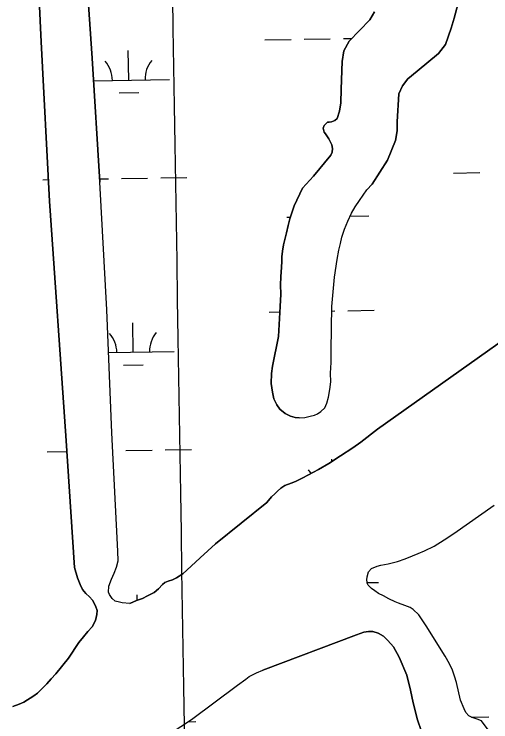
# Model space of a CAD drawing. Extents: x 3855477 to 3893699, y 299188 to 325115.
# Drawn here: x 3864621 to 3865203, y 318152 to 319017 of the extents above; entities that cross this region are included whole.
import ezdxf

# ---------------------------------------------------------------- set-up
doc = ezdxf.new("R2010")
doc.units = 0
for name, color, linetype in [('V-GRID-MAJR', 7, 'Continuous'), ('V-TOPO-SHOR', 7, 'Continuous'), ('V-WETL-SWMP', 7, 'Continuous')]:
    doc.layers.add(name, color=color, linetype=linetype)

msp = doc.modelspace()

# ---------------------------------------------------------------- linework, layer by layer
at = {"layer": 'V-GRID-MAJR'}
msp.add_spline([(3865044.11, 304703.33), (3864995.66, 307731.42), (3864898.69, 313791.47), (3864801.73, 319851.51), (3864753.21, 322883.45)], degree=3, dxfattribs=at)
at = {"layer": 'V-TOPO-SHOR'}
for points in [[(3864664.22, 318788.23), (3864653.78, 318983.18), (3864643.49, 319207.4), (3864640.03, 319339.62), (3864638.07, 319364.71), (3864636.09, 319385.62), (3864633.02, 319396.61), (3864627.84, 319405), (3864528.46, 319483.4), (3864389.59, 319602.23), (3864339.08, 319634.38), (3864325.52, 319641.25), (3864315.6, 319642.34), (3864253.38, 319633.8)], [(3864706.2, 319111.97), (3864716.37, 318962.99), (3864725.48, 318811.41)], [(3865164.95, 319036.9), (3865158.52, 319011.8), (3865154.79, 318999.77), (3865147.88, 318979.9), (3865139.43, 318968.95), (3865113.12, 318947.09), (3865102.07, 318937.72), (3865095.22, 318929.37), (3865090.97, 318919.44), (3865088.7, 318885.41), (3865088.64, 318874.41), (3865087, 318862.36), (3865076.92, 318838.32), (3865058.42, 318809.09)], [(3864986.71, 318818.91), (3865007.8, 318844.46), (3865009.4, 318848.12), (3865009.94, 318852.83), (3865008.92, 318857.02), (3865005.29, 318864.38), (3865001.14, 318870.69), (3864999.58, 318872.79), (3864998.55, 318877.51), (3864999.62, 318880.65), (3865003.83, 318884.82), (3865005.93, 318884.8), (3865008.55, 318885.31), (3865012.75, 318886.86), (3865015.38, 318889.47), (3865018.57, 318898.35), (3865020.2, 318908.3), (3865020.29, 318925.06), (3865021.52, 318959.1), (3865023.68, 318972.19), (3865030.03, 318983.68), (3865055.32, 319009.73), (3865061.13, 319019.66)], [(3864969.08, 318523.36), (3864964.16, 318523.73), (3864958.46, 318525.37), (3864951.98, 318528.61), (3864945.37, 318533.93), (3864941.77, 318539.2), (3864938.35, 318546.86), (3864936.53, 318554.98), (3864934.89, 318565.32), (3864935.18, 318577.7), (3864936.54, 318586.58), (3864943.75, 318622.88), (3864945.87, 318659.7), (3864946.66, 318674.62), (3864946.46, 318686.05), (3864946.88, 318695.9), (3864947.48, 318707.48), (3864948.03, 318714.47), (3864948.09, 318720.18), (3864948.79, 318727.01), (3864949.99, 318735.09), (3864953.47, 318749.67), (3864955.79, 318758.7), (3864957.78, 318766.77), (3864963.02, 318782.6), (3864973.09, 318804.1), (3864986.71, 318818.91)], [(3864762.05, 318296.57), (3864752.69, 318297.46), (3864749.52, 318297.97), (3864744.29, 318299.45), (3864740.83, 318302.51), (3864737.23, 318307.63), (3864735.99, 318310.34), (3864736.54, 318317.8), (3864739.96, 318326.34), (3864743.22, 318333.61), (3864746.15, 318340.88), (3864747.82, 318348.81), (3864747.62, 318360.4), (3864740.15, 318505.18), (3864733.96, 318655.25), (3864725.48, 318811.41)], [(3864969.08, 318523.36), (3864976.07, 318523.76), (3864982.6, 318525.28), (3864988.01, 318526.82), (3864991.53, 318528.53), (3864995.69, 318531.34), (3865000.34, 318535.74), (3865003.1, 318541.43), (3865004.92, 318548.71), (3865006.76, 318558.23), (3865007.97, 318567.42), (3865007.45, 318578.23), (3865008.21, 318590.93), (3865008.37, 318606.01), (3865008.92, 318659.68), (3865012.15, 318695.54), (3865015.71, 318716.79), (3865017.73, 318728.36), (3865019.56, 318736.44), (3865021.23, 318744.36), (3865024.35, 318754.02), (3865028.42, 318763.98), (3865032.97, 318773.78), (3865037.34, 318781.52), (3865042.66, 318789.08), (3865047.17, 318795.55), (3865051.84, 318802.33), (3865058.42, 318809.09)], [(3864698.3, 318328.07), (3864694.78, 318340.65), (3864684.21, 318501.48), (3864664.22, 318788.23)], [(3864762.05, 318296.57), (3864770.36, 318300.05), (3864777.52, 318302.78), (3864783.92, 318305.77), (3864791.99, 318310.01), (3864797.13, 318314.42), (3864802.15, 318319.72), (3864805.1, 318322.36), (3864809.2, 318323.97), (3864814.43, 318325.45), (3864819.3, 318327.82), (3864827.12, 318332.96), (3864837.14, 318342.02), (3864848.2, 318352.48), (3864866.84, 318369.48), (3864929.76, 318419.89), (3864935.44, 318426.71), (3864939.42, 318430.74), (3864942.77, 318433.89), (3864946.75, 318437.54), (3864951.62, 318440.55), (3864959.17, 318443.53), (3864964.54, 318445.76), (3864972.86, 318449.63), (3864980.54, 318453.75), (3864992.83, 318460.37), (3865005.26, 318467.76), (3865019.49, 318477.16), (3865034.62, 318486.81), (3865044.62, 318493.71), (3865064.78, 318509.67), (3865154.2, 318573.31), (3865256.44, 318645.73)], [(3865057.29, 318339.24), (3865064.45, 318341.97), (3865068.92, 318343.19), (3865077.73, 318345.01), (3865082.58, 318346.11), (3865089.09, 318347.95), (3865098.54, 318350.91), (3865107.63, 318354.76), (3865114.4, 318357.49), (3865122.21, 318360.85), (3865133.98, 318366.46), (3865146.16, 318374.23), (3865158.21, 318382.26), (3865207.34, 318416.9)], [(3865216.79, 318119.69), (3865191.68, 318153.09), (3865186.51, 318155.31), (3865180.33, 318157.1), (3865176.46, 318159.3), (3865172.89, 318163.09), (3865170.49, 318167.73), (3865166.27, 318178.16), (3865161.3, 318200.14), (3865158.93, 318207.8), (3865156.41, 318214.9), (3865152.59, 318222.87), (3865147.5, 318232.3), (3865124.37, 318269.32), (3865115.13, 318282.54), (3865108.56, 318289.1), (3865104.55, 318291.45), (3865098.08, 318293.97), (3865090.62, 318296.93), (3865086.45, 318298.7), (3865078.84, 318302.1), (3865071.96, 318305.92), (3865066.21, 318308.86), (3865061.49, 318311.79), (3865057.48, 318314.87), (3865055.05, 318317.34), (3865053.48, 318319.09), (3865052.35, 318321.27), (3865052.08, 318322.71), (3865051.68, 318325.6), (3865052, 318329.2), (3865053.79, 318335.1), (3865057.29, 318339.24)], [(3864716.42, 318268.01), (3864720.31, 318275.75), (3864721.82, 318283.2), (3864722.19, 318288.12), (3864720.5, 318293.69), (3864716.44, 318300.56), (3864712.83, 318304.57), (3864708.43, 318308.9), (3864704.5, 318313.71), (3864701.39, 318319.62), (3864698.3, 318328.07)], [(3864671.76, 318210.4), (3864687.37, 318229.85), (3864700.05, 318248.69), (3864705.47, 318255.77), (3864711.01, 318262.33), (3864716.42, 318268.01)], [(3865118, 318141.45), (3865113.81, 318154.47), (3865108.25, 318175.15), (3865105.24, 318190.62), (3865100.81, 318208.98), (3865091.37, 318230.71), (3865084.29, 318243.34), (3865077.45, 318251.34), (3865072.02, 318256.59), (3865065.43, 318260.41), (3865059.1, 318262.35), (3865053.62, 318262.26), (3865048.13, 318261.3), (3865039.01, 318258.37), (3864924.73, 318214.93)], [(3864783.38, 318116.93), (3864790.18, 318121.83), (3864799.81, 318129.75), (3864837.38, 318154.58), (3864893.85, 318196.66), (3864903.86, 318204.19), (3864908.22, 318207.33), (3864916.8, 318211.7), (3864924.73, 318214.93)], [(3864619.27, 318170.7), (3864627.07, 318173.42), (3864632.7, 318176.04), (3864645.13, 318183.81), (3864649.37, 318187.07), (3864654, 318191.35), (3864660.82, 318198.41), (3864666.23, 318204.6), (3864671.76, 318210.4)]]:
    msp.add_lwpolyline(points, dxfattribs=at)
at = {"layer": 'V-WETL-SWMP'}
for p, q in [((3864927.18, 318985.41), (3864959.18, 318985.93)), ((3864975.17, 318986.19), (3865007.17, 318986.71)), ((3865023.17, 318986.97), (3865033.39, 318987.14)), ((3864760.9, 318936.26), (3864760.31, 318972.26)), ((3864718.02, 318935.56), (3864810.89, 318937.08)), ((3864749.15, 318920.64), (3864773.14, 318921.03)), ((3865157.86, 318822.64), (3865189.86, 318823.16)), ((3864656.02, 318814.47), (3864662.81, 318814.58)), ((3864725.23, 318815.6), (3864736.01, 318815.77)), ((3864752.01, 318816.03), (3864784, 318816.55)), ((3864800, 318816.81), (3864832, 318817.33)), ((3864954.12, 318768.58), (3864958.4, 318768.65)), ((3865031.14, 318769.83), (3865054.11, 318770.2)), ((3865008.86, 318654.02), (3865012.59, 318654.08)), ((3865028.59, 318654.34), (3865060.58, 318654.86)), ((3864932.6, 318652.78), (3864945.49, 318652.99)), ((3864766.31, 318603.63), (3864765.73, 318639.63)), ((3864736.11, 318603.14), (3864816.31, 318604.45)), ((3864754.57, 318588.01), (3864778.56, 318588.4)), ((3864661.44, 318481.84), (3864685.48, 318482.23)), ((3864741.29, 318483.14), (3864741.43, 318483.14)), ((3864757.43, 318483.4), (3864789.42, 318483.92)), ((3864805.42, 318484.18), (3864837.42, 318484.7)), ((3865008.99, 318470.22), (3865008.95, 318472.75)), ((3865052.21, 318322.01), (3865066, 318322.23)), ((3864771.25, 318300.39), (3864771.15, 318307)), ((3864833.36, 318151.92), (3864842.84, 318152.07)), ((3865179.52, 318157.56), (3865200.7, 318157.9))]:
    msp.add_line(p, q, dxfattribs=at)
for points in [[(3864643.49, 319207.4), (3864653.78, 318983.18), (3864664.22, 318788.23), (3864684.21, 318501.48), (3864694.78, 318340.65), (3864698.3, 318328.07), (3864701.39, 318319.62), (3864704.51, 318313.71), (3864708.43, 318308.9), (3864712.83, 318304.57), (3864716.44, 318300.56), (3864720.5, 318293.69), (3864722.19, 318288.12), (3864721.82, 318283.2), (3864720.31, 318275.75), (3864716.42, 318268.01), (3864711.01, 318262.33), (3864705.47, 318255.77), (3864700.05, 318248.69), (3864687.37, 318229.85), (3864671.77, 318210.4), (3864666.23, 318204.6), (3864660.82, 318198.41), (3864654, 318191.35), (3864649.37, 318187.07), (3864645.13, 318183.8), (3864632.7, 318176.04), (3864627.07, 318173.42), (3864619.27, 318170.7)], [(3864725.48, 318811.41), (3864716.37, 318962.99), (3864706.2, 319111.97)], [(3865001.14, 318870.69), (3865005.29, 318864.38), (3865008.92, 318857.03), (3865009.95, 318852.83), (3865009.4, 318848.12), (3865007.8, 318844.46), (3864986.71, 318818.91), (3864973.09, 318804.1), (3864963.02, 318782.6), (3864957.78, 318766.77), (3864955.79, 318758.7), (3864953.47, 318749.67), (3864949.99, 318735.09), (3864948.79, 318727.01), (3864948.09, 318720.18), (3864948.03, 318714.47), (3864947.48, 318707.48), (3864946.88, 318695.9), (3864946.46, 318686.05), (3864946.66, 318674.62), (3864945.87, 318659.7), (3864943.75, 318622.88), (3864936.54, 318586.58), (3864935.18, 318577.7), (3864934.89, 318565.32), (3864936.53, 318554.98), (3864938.35, 318546.86), (3864941.77, 318539.2), (3864945.37, 318533.92), (3864951.98, 318528.62), (3864958.46, 318525.37), (3864964.16, 318523.73), (3864969.08, 318523.36), (3864976.07, 318523.76), (3864982.6, 318525.28), (3864988.02, 318526.82), (3864991.53, 318528.53), (3864995.69, 318531.34), (3865000.34, 318535.74), (3865003.1, 318541.43), (3865004.92, 318548.72), (3865006.76, 318558.23), (3865007.97, 318567.42), (3865007.45, 318578.23), (3865008.21, 318590.92), (3865008.37, 318606.01), (3865008.92, 318659.68), (3865012.15, 318695.54), (3865015.71, 318716.79), (3865017.73, 318728.36), (3865019.56, 318736.44), (3865021.23, 318744.36), (3865024.35, 318754.02), (3865028.42, 318763.98), (3865032.97, 318773.78), (3865037.34, 318781.52), (3865042.66, 318789.08), (3865047.17, 318795.55), (3865051.84, 318802.33), (3865058.43, 318809.09), (3865076.92, 318838.32), (3865087, 318862.37), (3865088.64, 318874.41), (3865088.7, 318885.41), (3865090.97, 318919.44), (3865095.22, 318929.37), (3865102.07, 318937.72), (3865113.12, 318947.09), (3865139.43, 318968.95), (3865147.87, 318979.9), (3865154.79, 318999.77), (3865158.52, 319011.8), (3865164.94, 319036.91)], [(3865061.13, 319019.66), (3865055.32, 319009.73), (3865030.03, 318983.68), (3865023.68, 318972.19), (3865021.52, 318959.1), (3865020.29, 318925.06), (3865020.2, 318908.3), (3865018.57, 318898.36), (3865015.38, 318889.47), (3865012.75, 318886.86), (3865008.55, 318885.31), (3865005.93, 318884.8), (3865003.83, 318884.82), (3864999.62, 318880.65), (3864998.55, 318877.51), (3864999.58, 318872.79), (3865001.14, 318870.69)], [(3865256.44, 318645.73), (3865154.2, 318573.31), (3865064.78, 318509.67), (3865044.62, 318493.71), (3865034.62, 318486.81), (3865019.49, 318477.16), (3865005.26, 318467.76), (3864992.83, 318460.37), (3864980.54, 318453.75), (3864972.86, 318449.62), (3864964.54, 318445.76), (3864959.17, 318443.53), (3864951.62, 318440.55), (3864946.75, 318437.54), (3864942.77, 318433.89), (3864939.42, 318430.74), (3864935.44, 318426.71), (3864929.76, 318419.89), (3864866.84, 318369.48), (3864848.2, 318352.48), (3864837.14, 318342.02), (3864827.12, 318332.96), (3864819.29, 318327.82), (3864814.43, 318325.45), (3864809.2, 318323.97), (3864805.1, 318322.36), (3864802.15, 318319.72), (3864797.13, 318314.42), (3864791.99, 318310.01), (3864783.92, 318305.77), (3864777.52, 318302.78), (3864770.36, 318300.05), (3864762.05, 318296.57), (3864752.69, 318297.46), (3864749.52, 318297.97), (3864744.29, 318299.45), (3864740.83, 318302.51), (3864737.23, 318307.63), (3864735.99, 318310.34), (3864736.54, 318317.8), (3864739.96, 318326.34), (3864743.22, 318333.61), (3864746.15, 318340.88), (3864747.82, 318348.81), (3864747.62, 318360.4), (3864740.15, 318505.18), (3864733.96, 318655.25), (3864725.48, 318811.41)], [(3865216.79, 318119.69), (3865191.68, 318153.09), (3865186.51, 318155.3), (3865180.33, 318157.1), (3865176.46, 318159.3), (3865172.89, 318163.09), (3865170.49, 318167.73), (3865166.27, 318178.16), (3865161.3, 318200.14), (3865158.93, 318207.8), (3865156.4, 318214.9), (3865152.59, 318222.87), (3865147.5, 318232.3), (3865124.37, 318269.32), (3865115.13, 318282.54), (3865108.56, 318289.1), (3865104.55, 318291.45), (3865098.08, 318293.97), (3865090.61, 318296.93), (3865086.45, 318298.7), (3865078.84, 318302.1), (3865071.96, 318305.92), (3865066.22, 318308.86), (3865061.49, 318311.8), (3865057.48, 318314.87), (3865055.05, 318317.34), (3865053.48, 318319.09), (3865052.35, 318321.27), (3865052.08, 318322.71), (3865051.68, 318325.6), (3865052, 318329.2), (3865053.79, 318335.1), (3865057.29, 318339.24), (3865064.45, 318341.96), (3865068.92, 318343.19), (3865077.73, 318345.01), (3865082.58, 318346.11), (3865089.09, 318347.95), (3865098.54, 318350.91), (3865107.62, 318354.76), (3865114.4, 318357.49), (3865122.21, 318360.85), (3865133.98, 318366.46), (3865146.16, 318374.23), (3865158.21, 318382.26), (3865207.34, 318416.9)], [(3864799.81, 318129.75), (3864837.38, 318154.58), (3864893.85, 318196.66), (3864903.86, 318204.19), (3864908.22, 318207.33), (3864916.8, 318211.7), (3864924.73, 318214.93), (3865039.01, 318258.37), (3865048.13, 318261.3), (3865053.62, 318262.26), (3865059.1, 318262.35), (3865065.43, 318260.41), (3865072.02, 318256.59), (3865077.45, 318251.34), (3865084.29, 318243.34), (3865091.37, 318230.71), (3865100.81, 318208.98), (3865105.24, 318190.62), (3865108.25, 318175.15), (3865113.81, 318154.47), (3865118, 318141.44)]]:
    msp.add_lwpolyline(points, dxfattribs=at)
for centre, start, end in [((3864705.65, 318935.84), 0.16154, 41.7052), ((3864816.12, 318937.64), 140.16154, 181.7052), ((3864711.07, 318603.21), 0.16154, 41.7052), ((3864821.54, 318605.01), 140.16154, 181.7052), ((3864954.29, 318436.33), 33.00441, 41.7052)]:
    msp.add_arc(centre, 35.25, start, end, dxfattribs=at)

doc.saveas('drawing.dxf')
